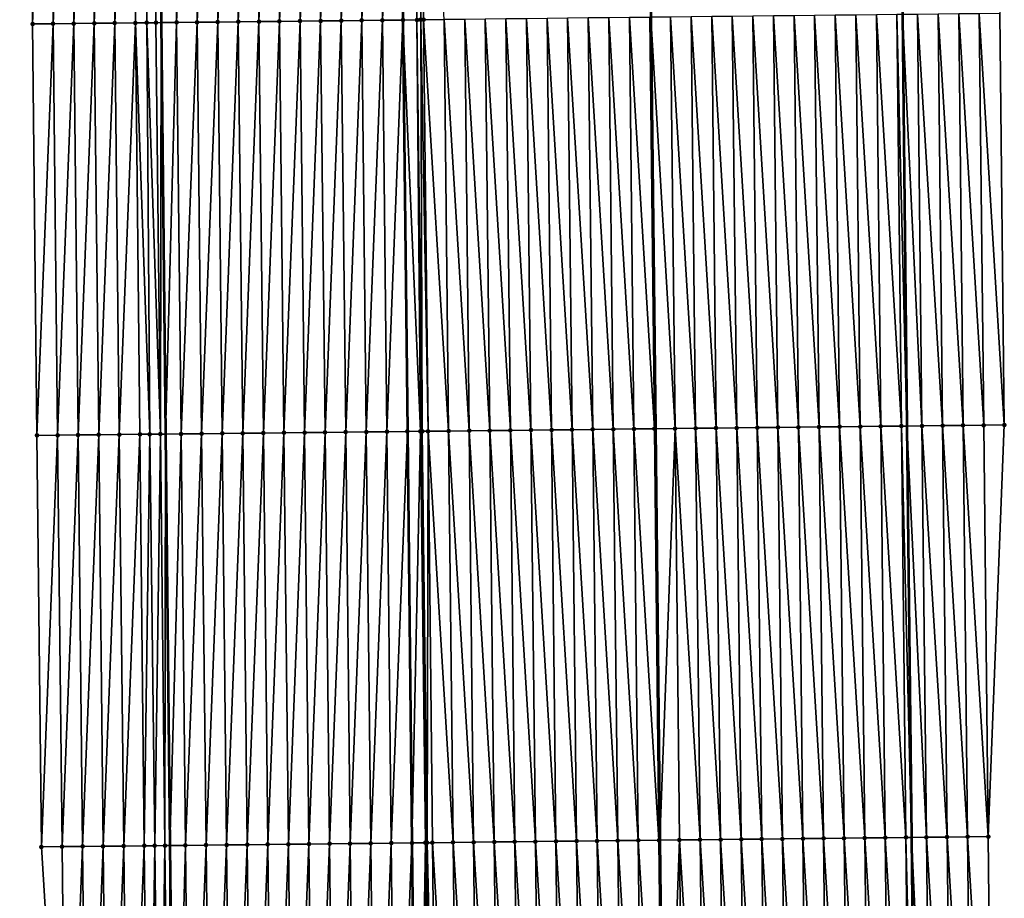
# Model space of a CAD drawing. Header units: feet. Extents: x 2010743 to 2022806, y 818705 to 837694.
# Tile 334 of 531: x 2011463 to 2011511, y 829851 to 829894. Entities that reach past the tile are written whole.
import ezdxf

# ---------------------------------------------------------------- set-up
doc = ezdxf.new("R2010")
doc.units = ezdxf.units.FT
doc.header["$MEASUREMENT"] = 0
for name, color, linetype, lineweight in [('EP_Travel Lane', 172, 'Continuous', 53), ('Road Shots', 141, 'Continuous', 100), ('STRIPING', 60, 'Continuous', 53)]:
    doc.layers.add(name, color=color, linetype=linetype, lineweight=lineweight)
doc.layers.add('I-77-MM17-21_NB-Surface-Border', color=7, linetype='Continuous')
doc.layers.add('I-77-MM17-21_NB-Surface-TIN', color=7, linetype='Continuous')

msp = doc.modelspace()

# ---------------------------------------------------------------- linework, layer by layer
at = {"layer": 'EP_Travel Lane'}
for points in [[(2011468.732, 830013.534, 322.989), (2011468.948, 829993.536, 322.86), (2011469.164, 829973.538, 322.72), (2011469.38, 829953.539, 322.57), (2011469.596, 829933.541, 322.454), (2011469.812, 829913.542, 322.36), (2011470.028, 829893.544, 322.235), (2011470.244, 829873.545, 322.12), (2011470.461, 829853.546, 321.99), (2011470.678, 829833.548, 321.857), (2011470.895, 829813.549, 321.738), (2011471.113, 829793.551, 321.634), (2011471.33, 829773.552, 321.536), (2011471.547, 829753.554, 321.4), (2011471.764, 829733.555, 321.263)], [(2011504.97, 829993.927, 322.561), (2011505.186, 829973.928, 322.471), (2011505.402, 829953.93, 322.346), (2011505.618, 829933.931, 322.213), (2011505.834, 829913.933, 322.112), (2011506.05, 829893.934, 321.997), (2011506.266, 829873.936, 321.877), (2011506.483, 829853.939, 321.759), (2011506.7, 829833.94, 321.629), (2011506.917, 829813.942, 321.5), (2011507.135, 829793.943, 321.359), (2011507.352, 829773.945, 321.276), (2011507.569, 829753.946, 321.159), (2011507.786, 829733.948, 321.054)]]:
    msp.add_polyline3d(points, dxfattribs=at)
at = {"layer": 'I-77-MM17-21_NB-Surface-Border', "color": 3, "linetype": 'Continuous', "lineweight": -3}
for points in [[(2011466.566, 829733.5, 321.136), (2011467.337, 829753.509, 321.294), (2011466.161, 829773.497, 321.405), (2011465.702, 829793.493, 321.494), (2011465.022, 829813.486, 321.572), (2011465.434, 829833.491, 321.717), (2011464.217, 829853.479, 321.82), (2011464, 829873.479, 321.951), (2011463.784, 829893.477, 322.058), (2011463.568, 829913.476, 322.19), (2011464.352, 829933.485, 322.313), (2011463.602, 829953.478, 322.416), (2011463.785, 829973.48, 322.58), (2011463.469, 829993.478, 322.703), (2011463.161, 830013.475, 322.825)], [(2011506.701, 829993.946, 322.514), (2011507.917, 829973.958, 322.385), (2011508.133, 829953.96, 322.237), (2011509.349, 829933.973, 322.031), (2011510.565, 829913.985, 321.917), (2011510.781, 829893.986, 321.809), (2011510.997, 829873.988, 321.687), (2011510.214, 829853.98, 321.596), (2011510.431, 829833.982, 321.456), (2011510.648, 829813.983, 321.34), (2011509.865, 829793.974, 321.252), (2011510.083, 829773.975, 321.154), (2011508.3, 829753.954, 321.129), (2011508.517, 829733.956, 321.022)]]:
    msp.add_polyline3d(points, dxfattribs=at)
at = {"layer": 'I-77-MM17-21_NB-Surface-TIN', "color": 128, "linetype": 'Continuous', "lineweight": -3}
for points in [[(2011463.784, 829893.477, 322.058), (2011464.568, 829913.486, 322.221), (2011463.568, 829913.476, 322.19)], [(2011463.784, 829893.477, 322.058), (2011464.784, 829893.488, 322.09), (2011464.568, 829913.486, 322.221)], [(2011464.784, 829893.488, 322.09), (2011465.568, 829913.497, 322.254), (2011464.568, 829913.486, 322.221)], [(2011464.784, 829893.488, 322.09), (2011465.784, 829893.498, 322.121), (2011465.568, 829913.497, 322.254)], [(2011465.784, 829893.498, 322.121), (2011466.567, 829913.507, 322.285), (2011465.568, 829913.497, 322.254)], [(2011465.784, 829893.498, 322.121), (2011466.784, 829893.509, 322.154), (2011466.567, 829913.507, 322.285)], [(2011466.784, 829893.509, 322.154), (2011467.567, 829913.518, 322.302), (2011466.567, 829913.507, 322.285)], [(2011466.784, 829893.509, 322.154), (2011467.783, 829893.52, 322.174), (2011467.567, 829913.518, 322.302)], [(2011467.783, 829893.52, 322.174), (2011468.567, 829913.529, 322.333), (2011467.567, 829913.518, 322.302)], [(2011467.783, 829893.52, 322.174), (2011468.783, 829893.53, 322.199), (2011468.567, 829913.529, 322.333)], [(2011468.783, 829893.53, 322.199), (2011469.065, 829913.534, 322.361), (2011468.567, 829913.529, 322.333)], [(2011468.783, 829893.53, 322.199), (2011469.332, 829893.536, 322.241), (2011469.065, 829913.534, 322.361)], [(2011469.332, 829893.536, 322.241), (2011469.567, 829913.539, 322.359), (2011469.065, 829913.534, 322.361)], [(2011469.332, 829893.536, 322.241), (2011469.783, 829893.541, 322.235), (2011469.567, 829913.539, 322.359)], [(2011469.783, 829893.541, 322.235), (2011469.812, 829913.542, 322.36), (2011469.567, 829913.539, 322.359)], [(2011469.783, 829893.541, 322.235), (2011470.028, 829893.544, 322.235), (2011469.812, 829913.542, 322.36)], [(2011470.567, 829913.55, 322.362), (2011469.812, 829913.542, 322.36), (2011470.028, 829893.544, 322.235)], [(2011470.783, 829893.552, 322.234), (2011470.567, 829913.55, 322.362), (2011470.028, 829893.544, 322.235)], [(2011470.783, 829893.552, 322.234), (2011471.567, 829913.561, 322.374), (2011470.567, 829913.55, 322.362)], [(2011470.783, 829893.552, 322.234), (2011471.783, 829893.563, 322.247), (2011471.567, 829913.561, 322.374)], [(2011471.783, 829893.563, 322.247), (2011472.567, 829913.572, 322.386), (2011471.567, 829913.561, 322.374)], [(2011471.783, 829893.563, 322.247), (2011472.783, 829893.573, 322.261), (2011472.567, 829913.572, 322.386)], [(2011472.783, 829893.573, 322.261), (2011473.567, 829913.582, 322.398), (2011472.567, 829913.572, 322.386)], [(2011472.783, 829893.573, 322.261), (2011473.783, 829893.584, 322.272), (2011473.567, 829913.582, 322.398)], [(2011473.783, 829893.584, 322.272), (2011474.567, 829913.593, 322.411), (2011473.567, 829913.582, 322.398)], [(2011473.783, 829893.584, 322.272), (2011474.783, 829893.595, 322.285), (2011474.567, 829913.593, 322.411)], [(2011474.783, 829893.595, 322.285), (2011475.567, 829913.604, 322.421), (2011474.567, 829913.593, 322.411)], [(2011474.783, 829893.595, 322.285), (2011475.783, 829893.605, 322.295), (2011475.567, 829913.604, 322.421)], [(2011475.783, 829893.605, 322.295), (2011476.567, 829913.615, 322.43), (2011475.567, 829913.604, 322.421)], [(2011475.783, 829893.605, 322.295), (2011476.783, 829893.616, 322.304), (2011476.567, 829913.615, 322.43)], [(2011476.783, 829893.616, 322.304), (2011477.567, 829913.625, 322.439), (2011476.567, 829913.615, 322.43)], [(2011476.783, 829893.616, 322.304), (2011477.783, 829893.627, 322.314), (2011477.567, 829913.625, 322.439)], [(2011477.783, 829893.627, 322.314), (2011478.567, 829913.636, 322.452), (2011477.567, 829913.625, 322.439)], [(2011477.783, 829893.627, 322.314), (2011478.783, 829893.638, 322.327), (2011478.567, 829913.636, 322.452)], [(2011478.783, 829893.638, 322.327), (2011479.567, 829913.647, 322.468), (2011478.567, 829913.636, 322.452)], [(2011478.783, 829893.638, 322.327), (2011479.783, 829893.648, 322.342), (2011479.567, 829913.647, 322.468)], [(2011479.783, 829893.648, 322.342), (2011480.567, 829913.657, 322.486), (2011479.567, 829913.647, 322.468)], [(2011479.783, 829893.648, 322.342), (2011480.783, 829893.659, 322.359), (2011480.567, 829913.657, 322.486)], [(2011480.783, 829893.659, 322.359), (2011481.567, 829913.668, 322.501), (2011480.567, 829913.657, 322.486)], [(2011480.783, 829893.659, 322.359), (2011481.783, 829893.67, 322.371), (2011481.567, 829913.668, 322.501)], [(2011482.16, 829913.675, 322.505), (2011481.567, 829913.668, 322.501), (2011481.783, 829893.67, 322.371)], [(2011482.463, 829893.677, 322.375), (2011482.16, 829913.675, 322.505), (2011481.783, 829893.67, 322.371)], [(2011482.463, 829893.677, 322.375), (2011482.377, 829913.677, 322.504), (2011482.16, 829913.675, 322.505)], [(2011482.643, 829893.679, 322.374), (2011482.567, 829913.679, 322.502), (2011482.377, 829913.677, 322.504)], [(2011482.463, 829893.677, 322.375), (2011482.643, 829893.679, 322.374), (2011482.377, 829913.677, 322.504)], [(2011482.643, 829893.679, 322.374), (2011482.783, 829893.681, 322.373), (2011482.567, 829913.679, 322.502)], [(2011482.783, 829893.681, 322.373), (2011483.783, 829893.691, 322.354), (2011482.567, 829913.679, 322.502)], [(2011484.999, 829873.704, 322.227), (2011484.782, 829893.702, 322.333), (2011483.783, 829893.691, 322.354)], [(2011485.998, 829873.715, 322.203), (2011485.782, 829893.713, 322.313), (2011484.782, 829893.702, 322.333)], [(2011484.999, 829873.704, 322.227), (2011485.998, 829873.715, 322.203), (2011484.782, 829893.702, 322.333)], [(2011486.998, 829873.726, 322.185), (2011486.782, 829893.724, 322.299), (2011485.782, 829893.713, 322.313)], [(2011485.998, 829873.715, 322.203), (2011486.998, 829873.726, 322.185), (2011485.782, 829893.713, 322.313)], [(2011487.998, 829873.737, 322.168), (2011487.782, 829893.735, 322.285), (2011486.782, 829893.724, 322.299)], [(2011486.998, 829873.726, 322.185), (2011487.998, 829873.737, 322.168), (2011486.782, 829893.724, 322.299)], [(2011488.998, 829873.748, 322.149), (2011488.782, 829893.746, 322.267), (2011487.782, 829893.735, 322.285)], [(2011487.998, 829873.737, 322.168), (2011488.998, 829873.748, 322.149), (2011487.782, 829893.735, 322.285)], [(2011489.998, 829873.758, 322.134), (2011489.782, 829893.757, 322.251), (2011488.782, 829893.746, 322.267)], [(2011488.998, 829873.748, 322.149), (2011489.998, 829873.758, 322.134), (2011488.782, 829893.746, 322.267)], [(2011490.998, 829873.769, 322.119), (2011490.782, 829893.768, 322.237), (2011489.782, 829893.757, 322.251)], [(2011489.998, 829873.758, 322.134), (2011490.998, 829873.769, 322.119), (2011489.782, 829893.757, 322.251)], [(2011491.998, 829873.78, 322.106), (2011491.782, 829893.779, 322.226), (2011490.782, 829893.768, 322.237)], [(2011490.998, 829873.769, 322.119), (2011491.998, 829873.78, 322.106), (2011490.782, 829893.768, 322.237)], [(2011492.998, 829873.791, 322.097), (2011492.782, 829893.789, 322.226), (2011491.782, 829893.779, 322.226)], [(2011491.998, 829873.78, 322.106), (2011492.998, 829873.791, 322.097), (2011491.782, 829893.779, 322.226)], [(2011493.998, 829873.802, 322.08), (2011493.782, 829893.8, 322.206), (2011492.782, 829893.789, 322.226)], [(2011492.998, 829873.791, 322.097), (2011493.998, 829873.802, 322.08), (2011492.782, 829893.789, 322.226)], [(2011493.782, 829893.8, 322.206), (2011494.047, 829873.802, 322.081), (2011493.831, 829893.801, 322.205)], [(2011493.998, 829873.802, 322.08), (2011494.047, 829873.802, 322.081), (2011493.782, 829893.8, 322.206)], [(2011494.998, 829873.813, 322.091), (2011494.782, 829893.811, 322.195), (2011493.831, 829893.801, 322.205)], [(2011494.998, 829873.813, 322.091), (2011493.831, 829893.801, 322.205), (2011494.047, 829873.802, 322.081)], [(2011495.998, 829873.824, 322.058), (2011495.782, 829893.822, 322.171), (2011494.782, 829893.811, 322.195)], [(2011494.998, 829873.813, 322.091), (2011495.998, 829873.824, 322.058), (2011494.782, 829893.811, 322.195)], [(2011496.998, 829873.835, 322.037), (2011496.782, 829893.833, 322.153), (2011495.782, 829893.822, 322.171)], [(2011495.998, 829873.824, 322.058), (2011496.998, 829873.835, 322.037), (2011495.782, 829893.822, 322.171)], [(2011497.998, 829873.846, 322.02), (2011497.782, 829893.844, 322.137), (2011496.782, 829893.833, 322.153)], [(2011496.998, 829873.835, 322.037), (2011497.998, 829873.846, 322.02), (2011496.782, 829893.833, 322.153)], [(2011498.998, 829873.856, 322.008), (2011498.782, 829893.855, 322.122), (2011497.782, 829893.844, 322.137)], [(2011497.998, 829873.846, 322.02), (2011498.998, 829873.856, 322.008), (2011497.782, 829893.844, 322.137)], [(2011499.998, 829873.867, 321.995), (2011499.782, 829893.866, 322.109), (2011498.782, 829893.855, 322.122)], [(2011498.998, 829873.856, 322.008), (2011499.998, 829873.867, 321.995), (2011498.782, 829893.855, 322.122)], [(2011500.998, 829873.878, 321.983), (2011500.782, 829893.877, 322.098), (2011499.782, 829893.866, 322.109)], [(2011499.998, 829873.867, 321.995), (2011500.998, 829873.878, 321.983), (2011499.782, 829893.866, 322.109)], [(2011501.997, 829873.889, 321.971), (2011501.781, 829893.888, 322.084), (2011500.782, 829893.877, 322.098)], [(2011500.998, 829873.878, 321.983), (2011501.997, 829873.889, 321.971), (2011500.782, 829893.877, 322.098)], [(2011502.997, 829873.9, 321.957), (2011502.781, 829893.898, 322.07), (2011501.781, 829893.888, 322.084)], [(2011501.997, 829873.889, 321.971), (2011502.997, 829873.9, 321.957), (2011501.781, 829893.888, 322.084)], [(2011503.997, 829873.911, 321.941), (2011503.781, 829893.909, 322.054), (2011502.781, 829893.898, 322.07)], [(2011502.997, 829873.9, 321.957), (2011503.997, 829873.911, 321.941), (2011502.781, 829893.898, 322.07)], [(2011504.997, 829873.922, 321.923), (2011504.781, 829893.92, 322.039), (2011503.781, 829893.909, 322.054)], [(2011503.997, 829873.911, 321.941), (2011504.997, 829873.922, 321.923), (2011503.781, 829893.909, 322.054)], [(2011505.997, 829873.933, 321.89), (2011505.781, 829893.931, 322.008), (2011504.781, 829893.92, 322.039)], [(2011504.997, 829873.922, 321.923), (2011505.997, 829873.933, 321.89), (2011504.781, 829893.92, 322.039)], [(2011505.781, 829893.931, 322.008), (2011506.266, 829873.936, 321.877), (2011506.05, 829893.934, 321.997)], [(2011505.997, 829873.933, 321.89), (2011506.266, 829873.936, 321.877), (2011505.781, 829893.931, 322.008)], [(2011506.997, 829873.944, 321.842), (2011506.781, 829893.942, 321.968), (2011506.05, 829893.934, 321.997)], [(2011506.997, 829873.944, 321.842), (2011506.05, 829893.934, 321.997), (2011506.266, 829873.936, 321.877)], [(2011507.997, 829873.955, 321.786), (2011507.781, 829893.953, 321.916), (2011506.781, 829893.942, 321.968)], [(2011506.997, 829873.944, 321.842), (2011507.997, 829873.955, 321.786), (2011506.781, 829893.942, 321.968)], [(2011508.997, 829873.966, 321.748), (2011508.781, 829893.964, 321.875), (2011507.781, 829893.953, 321.916)], [(2011507.997, 829873.955, 321.786), (2011508.997, 829873.966, 321.748), (2011507.781, 829893.953, 321.916)], [(2011509.997, 829873.977, 321.717), (2011509.781, 829893.975, 321.838), (2011508.781, 829893.964, 321.875)], [(2011508.997, 829873.966, 321.748), (2011509.997, 829873.977, 321.717), (2011508.781, 829893.964, 321.875)], [(2011510.997, 829873.988, 321.687), (2011510.781, 829893.986, 321.809), (2011509.781, 829893.975, 321.838)], [(2011509.997, 829873.977, 321.717), (2011510.997, 829873.988, 321.687), (2011509.781, 829893.975, 321.838)], [(2011464, 829873.479, 321.951), (2011464.784, 829893.488, 322.09), (2011463.784, 829893.477, 322.058)], [(2011464, 829873.479, 321.951), (2011465, 829873.489, 321.982), (2011464.784, 829893.488, 322.09)], [(2011465, 829873.489, 321.982), (2011465.784, 829893.498, 322.121), (2011464.784, 829893.488, 322.09)], [(2011465, 829873.489, 321.982), (2011466, 829873.5, 322.012), (2011465.784, 829893.498, 322.121)], [(2011466, 829873.5, 322.012), (2011466.784, 829893.509, 322.154), (2011465.784, 829893.498, 322.121)], [(2011466, 829873.5, 322.012), (2011467, 829873.511, 322.045), (2011466.784, 829893.509, 322.154)], [(2011467, 829873.511, 322.045), (2011467.783, 829893.52, 322.174), (2011466.784, 829893.509, 322.154)], [(2011467, 829873.511, 322.045), (2011467.999, 829873.521, 322.058), (2011467.783, 829893.52, 322.174)], [(2011467.999, 829873.521, 322.058), (2011468.783, 829893.53, 322.199), (2011467.783, 829893.52, 322.174)], [(2011467.999, 829873.521, 322.058), (2011468.999, 829873.532, 322.085), (2011468.783, 829893.53, 322.199)], [(2011469.479, 829873.537, 322.116), (2011469.332, 829893.536, 322.241), (2011468.783, 829893.53, 322.199)], [(2011468.999, 829873.532, 322.085), (2011469.479, 829873.537, 322.116), (2011468.783, 829893.53, 322.199)], [(2011469.999, 829873.543, 322.118), (2011469.783, 829893.541, 322.235), (2011469.332, 829893.536, 322.241)], [(2011469.479, 829873.537, 322.116), (2011469.999, 829873.543, 322.118), (2011469.332, 829893.536, 322.241)], [(2011469.999, 829873.543, 322.118), (2011470.028, 829893.544, 322.235), (2011469.783, 829893.541, 322.235)], [(2011469.999, 829873.543, 322.118), (2011470.244, 829873.545, 322.12), (2011470.028, 829893.544, 322.235)], [(2011470.783, 829893.552, 322.234), (2011470.028, 829893.544, 322.235), (2011470.244, 829873.545, 322.12)], [(2011470.999, 829873.553, 322.128), (2011470.783, 829893.552, 322.234), (2011470.244, 829873.545, 322.12)], [(2011470.999, 829873.553, 322.128), (2011471.783, 829893.563, 322.247), (2011470.783, 829893.552, 322.234)], [(2011470.999, 829873.553, 322.128), (2011471.999, 829873.564, 322.14), (2011471.783, 829893.563, 322.247)], [(2011471.999, 829873.564, 322.14), (2011472.783, 829893.573, 322.261), (2011471.783, 829893.563, 322.247)], [(2011471.999, 829873.564, 322.14), (2011472.999, 829873.575, 322.153), (2011472.783, 829893.573, 322.261)], [(2011472.999, 829873.575, 322.153), (2011473.783, 829893.584, 322.272), (2011472.783, 829893.573, 322.261)], [(2011472.999, 829873.575, 322.153), (2011473.999, 829873.585, 322.166), (2011473.783, 829893.584, 322.272)], [(2011473.999, 829873.585, 322.166), (2011474.783, 829893.595, 322.285), (2011473.783, 829893.584, 322.272)], [(2011473.999, 829873.585, 322.166), (2011474.999, 829873.596, 322.176), (2011474.783, 829893.595, 322.285)], [(2011474.999, 829873.596, 322.176), (2011475.783, 829893.605, 322.295), (2011474.783, 829893.595, 322.285)], [(2011474.999, 829873.596, 322.176), (2011475.999, 829873.607, 322.186), (2011475.783, 829893.605, 322.295)], [(2011475.999, 829873.607, 322.186), (2011476.783, 829893.616, 322.304), (2011475.783, 829893.605, 322.295)], [(2011475.999, 829873.607, 322.186), (2011476.999, 829873.618, 322.197), (2011476.783, 829893.616, 322.304)], [(2011476.999, 829873.618, 322.197), (2011477.783, 829893.627, 322.314), (2011476.783, 829893.616, 322.304)], [(2011476.999, 829873.618, 322.197), (2011477.999, 829873.628, 322.207), (2011477.783, 829893.627, 322.314)], [(2011477.999, 829873.628, 322.207), (2011478.783, 829893.638, 322.327), (2011477.783, 829893.627, 322.314)], [(2011477.999, 829873.628, 322.207), (2011478.999, 829873.639, 322.219), (2011478.783, 829893.638, 322.327)], [(2011478.999, 829873.639, 322.219), (2011479.783, 829893.648, 322.342), (2011478.783, 829893.638, 322.327)], [(2011478.999, 829873.639, 322.219), (2011479.999, 829873.65, 322.234), (2011479.783, 829893.648, 322.342)], [(2011479.999, 829873.65, 322.234), (2011480.783, 829893.659, 322.359), (2011479.783, 829893.648, 322.342)], [(2011479.999, 829873.65, 322.234), (2011480.999, 829873.661, 322.252), (2011480.783, 829893.659, 322.359)], [(2011480.999, 829873.661, 322.252), (2011481.783, 829893.67, 322.371), (2011480.783, 829893.659, 322.359)], [(2011480.999, 829873.661, 322.252), (2011481.999, 829873.671, 322.267), (2011481.783, 829893.67, 322.371)], [(2011482.626, 829873.678, 322.269), (2011482.463, 829893.677, 322.375), (2011481.783, 829893.67, 322.371)], [(2011482.626, 829873.678, 322.269), (2011481.783, 829893.67, 322.371), (2011481.999, 829873.671, 322.267)], [(2011482.716, 829873.679, 322.268), (2011482.643, 829893.679, 322.374), (2011482.463, 829893.677, 322.375)], [(2011482.626, 829873.678, 322.269), (2011482.716, 829873.679, 322.268), (2011482.463, 829893.677, 322.375)], [(2011482.999, 829873.682, 322.265), (2011482.783, 829893.681, 322.373), (2011482.643, 829893.679, 322.374)], [(2011482.716, 829873.679, 322.268), (2011482.999, 829873.682, 322.265), (2011482.643, 829893.679, 322.374)], [(2011483.999, 829873.693, 322.247), (2011483.783, 829893.691, 322.354), (2011482.783, 829893.681, 322.373)], [(2011482.999, 829873.682, 322.265), (2011483.999, 829873.693, 322.247), (2011482.783, 829893.681, 322.373)], [(2011483.999, 829873.693, 322.247), (2011484.999, 829873.704, 322.227), (2011483.783, 829893.691, 322.354)], [(2011475.216, 829853.597, 322.039), (2011475.999, 829873.607, 322.186), (2011474.999, 829873.596, 322.176)], [(2011475.216, 829853.597, 322.039), (2011476.216, 829853.608, 322.05), (2011475.999, 829873.607, 322.186)], [(2011476.216, 829853.608, 322.05), (2011476.999, 829873.618, 322.197), (2011475.999, 829873.607, 322.186)], [(2011476.216, 829853.608, 322.05), (2011477.216, 829853.619, 322.058), (2011476.999, 829873.618, 322.197)], [(2011477.216, 829853.619, 322.058), (2011477.999, 829873.628, 322.207), (2011476.999, 829873.618, 322.197)], [(2011477.216, 829853.619, 322.058), (2011478.216, 829853.63, 322.066), (2011477.999, 829873.628, 322.207)], [(2011478.216, 829853.63, 322.066), (2011478.999, 829873.639, 322.219), (2011477.999, 829873.628, 322.207)], [(2011478.216, 829853.63, 322.066), (2011479.216, 829853.64, 322.077), (2011478.999, 829873.639, 322.219)], [(2011479.216, 829853.64, 322.077), (2011479.999, 829873.65, 322.234), (2011478.999, 829873.639, 322.219)], [(2011479.216, 829853.64, 322.077), (2011480.216, 829853.651, 322.09), (2011479.999, 829873.65, 322.234)], [(2011480.216, 829853.651, 322.09), (2011480.999, 829873.661, 322.252), (2011479.999, 829873.65, 322.234)], [(2011480.216, 829853.651, 322.09), (2011481.216, 829853.662, 322.106), (2011480.999, 829873.661, 322.252)], [(2011481.216, 829853.662, 322.106), (2011481.999, 829873.671, 322.267), (2011480.999, 829873.661, 322.252)], [(2011481.216, 829853.662, 322.106), (2011482.216, 829853.673, 322.12), (2011481.999, 829873.671, 322.267)], [(2011482.626, 829873.678, 322.269), (2011481.999, 829873.671, 322.267), (2011482.216, 829853.673, 322.12)], [(2011482.87, 829853.68, 322.122), (2011482.626, 829873.678, 322.269), (2011482.216, 829853.673, 322.12)], [(2011482.87, 829853.68, 322.122), (2011482.716, 829873.679, 322.268), (2011482.626, 829873.678, 322.269)], [(2011482.955, 829853.681, 322.121), (2011482.999, 829873.682, 322.265), (2011482.716, 829873.679, 322.268)], [(2011482.87, 829853.68, 322.122), (2011482.955, 829853.681, 322.121), (2011482.716, 829873.679, 322.268)], [(2011482.955, 829853.681, 322.121), (2011483.216, 829853.684, 322.119), (2011482.999, 829873.682, 322.265)], [(2011484.215, 829853.695, 322.101), (2011483.999, 829873.693, 322.247), (2011482.999, 829873.682, 322.265)], [(2011483.216, 829853.684, 322.119), (2011484.215, 829853.695, 322.101), (2011482.999, 829873.682, 322.265)], [(2011485.215, 829853.706, 322.082), (2011484.999, 829873.704, 322.227), (2011483.999, 829873.693, 322.247)], [(2011484.215, 829853.695, 322.101), (2011485.215, 829853.706, 322.082), (2011483.999, 829873.693, 322.247)], [(2011486.215, 829853.717, 322.062), (2011485.998, 829873.715, 322.203), (2011484.999, 829873.704, 322.227)], [(2011485.215, 829853.706, 322.082), (2011486.215, 829853.717, 322.062), (2011484.999, 829873.704, 322.227)], [(2011487.215, 829853.728, 322.045), (2011486.998, 829873.726, 322.185), (2011485.998, 829873.715, 322.203)], [(2011486.215, 829853.717, 322.062), (2011487.215, 829853.728, 322.045), (2011485.998, 829873.715, 322.203)], [(2011488.215, 829853.739, 322.029), (2011487.998, 829873.737, 322.168), (2011486.998, 829873.726, 322.185)], [(2011487.215, 829853.728, 322.045), (2011488.215, 829853.739, 322.029), (2011486.998, 829873.726, 322.185)], [(2011489.215, 829853.75, 322.01), (2011488.998, 829873.748, 322.149), (2011487.998, 829873.737, 322.168)], [(2011488.215, 829853.739, 322.029), (2011489.215, 829853.75, 322.01), (2011487.998, 829873.737, 322.168)], [(2011490.215, 829853.76, 321.995), (2011489.998, 829873.758, 322.134), (2011488.998, 829873.748, 322.149)], [(2011489.215, 829853.75, 322.01), (2011490.215, 829853.76, 321.995), (2011488.998, 829873.748, 322.149)], [(2011491.215, 829853.771, 321.98), (2011490.998, 829873.769, 322.119), (2011489.998, 829873.758, 322.134)], [(2011490.215, 829853.76, 321.995), (2011491.215, 829853.771, 321.98), (2011489.998, 829873.758, 322.134)], [(2011492.215, 829853.782, 321.969), (2011491.998, 829873.78, 322.106), (2011490.998, 829873.769, 322.119)], [(2011491.215, 829853.771, 321.98), (2011492.215, 829853.782, 321.969), (2011490.998, 829873.769, 322.119)], [(2011493.215, 829853.793, 321.96), (2011492.998, 829873.791, 322.097), (2011491.998, 829873.78, 322.106)], [(2011492.215, 829853.782, 321.969), (2011493.215, 829853.793, 321.96), (2011491.998, 829873.78, 322.106)], [(2011494.215, 829853.804, 321.946), (2011493.998, 829873.802, 322.08), (2011492.998, 829873.791, 322.097)], [(2011493.215, 829853.793, 321.96), (2011494.215, 829853.804, 321.946), (2011492.998, 829873.791, 322.097)], [(2011494.215, 829853.804, 321.946), (2011494.047, 829873.802, 322.081), (2011493.998, 829873.802, 322.08)], [(2011494.998, 829873.813, 322.091), (2011494.047, 829873.802, 322.081), (2011494.264, 829853.805, 321.946)], [(2011494.215, 829853.804, 321.946), (2011494.264, 829853.805, 321.946), (2011494.047, 829873.802, 322.081)], [(2011495.215, 829853.815, 321.953), (2011494.998, 829873.813, 322.091), (2011494.264, 829853.805, 321.946)], [(2011496.215, 829853.826, 321.929), (2011495.998, 829873.824, 322.058), (2011494.998, 829873.813, 322.091)], [(2011495.215, 829853.815, 321.953), (2011496.215, 829853.826, 321.929), (2011494.998, 829873.813, 322.091)], [(2011497.215, 829853.837, 321.913), (2011496.998, 829873.835, 322.037), (2011495.998, 829873.824, 322.058)], [(2011496.215, 829853.826, 321.929), (2011497.215, 829853.837, 321.913), (2011495.998, 829873.824, 322.058)], [(2011498.215, 829853.848, 321.9), (2011497.998, 829873.846, 322.02), (2011496.998, 829873.835, 322.037)], [(2011497.215, 829853.837, 321.913), (2011498.215, 829853.848, 321.9), (2011496.998, 829873.835, 322.037)], [(2011499.215, 829853.859, 321.89), (2011498.998, 829873.856, 322.008), (2011497.998, 829873.846, 322.02)], [(2011498.215, 829853.848, 321.9), (2011499.215, 829853.859, 321.89), (2011497.998, 829873.846, 322.02)], [(2011500.214, 829853.87, 321.878), (2011499.998, 829873.867, 321.995), (2011498.998, 829873.856, 322.008)], [(2011499.215, 829853.859, 321.89), (2011500.214, 829853.87, 321.878), (2011498.998, 829873.856, 322.008)], [(2011501.214, 829853.881, 321.866), (2011500.998, 829873.878, 321.983), (2011499.998, 829873.867, 321.995)], [(2011500.214, 829853.87, 321.878), (2011501.214, 829853.881, 321.866), (2011499.998, 829873.867, 321.995)], [(2011502.214, 829853.892, 321.854), (2011501.997, 829873.889, 321.971), (2011500.998, 829873.878, 321.983)], [(2011501.214, 829853.881, 321.866), (2011502.214, 829853.892, 321.854), (2011500.998, 829873.878, 321.983)], [(2011503.214, 829853.903, 321.839), (2011502.997, 829873.9, 321.957), (2011501.997, 829873.889, 321.971)], [(2011502.214, 829853.892, 321.854), (2011503.214, 829853.903, 321.839), (2011501.997, 829873.889, 321.971)], [(2011504.214, 829853.914, 321.826), (2011503.997, 829873.911, 321.941), (2011502.997, 829873.9, 321.957)], [(2011503.214, 829853.903, 321.839), (2011504.214, 829853.914, 321.826), (2011502.997, 829873.9, 321.957)], [(2011505.214, 829853.925, 321.807), (2011504.997, 829873.922, 321.923), (2011503.997, 829873.911, 321.941)], [(2011504.214, 829853.914, 321.826), (2011505.214, 829853.925, 321.807), (2011503.997, 829873.911, 321.941)], [(2011506.214, 829853.936, 321.77), (2011505.997, 829873.933, 321.89), (2011504.997, 829873.922, 321.923)], [(2011505.214, 829853.925, 321.807), (2011506.214, 829853.936, 321.77), (2011504.997, 829873.922, 321.923)], [(2011505.997, 829873.933, 321.89), (2011506.483, 829853.939, 321.759), (2011506.266, 829873.936, 321.877)], [(2011506.214, 829853.936, 321.77), (2011506.483, 829853.939, 321.759), (2011505.997, 829873.933, 321.89)], [(2011507.214, 829853.947, 321.728), (2011506.997, 829873.944, 321.842), (2011506.266, 829873.936, 321.877)], [(2011507.214, 829853.947, 321.728), (2011506.266, 829873.936, 321.877), (2011506.483, 829853.939, 321.759)], [(2011508.214, 829853.958, 321.674), (2011507.997, 829873.955, 321.786), (2011506.997, 829873.944, 321.842)], [(2011507.214, 829853.947, 321.728), (2011508.214, 829853.958, 321.674), (2011506.997, 829873.944, 321.842)], [(2011509.214, 829853.969, 321.626), (2011508.997, 829873.966, 321.748), (2011507.997, 829873.955, 321.786)], [(2011508.214, 829853.958, 321.674), (2011509.214, 829853.969, 321.626), (2011507.997, 829873.955, 321.786)], [(2011510.214, 829853.98, 321.596), (2011509.997, 829873.977, 321.717), (2011508.997, 829873.966, 321.748)], [(2011509.214, 829853.969, 321.626), (2011510.214, 829853.98, 321.596), (2011508.997, 829873.966, 321.748)], [(2011510.214, 829853.98, 321.596), (2011510.997, 829873.988, 321.687), (2011509.997, 829873.977, 321.717)], [(2011464.217, 829853.479, 321.82), (2011465, 829873.489, 321.982), (2011464, 829873.479, 321.951)], [(2011464.217, 829853.479, 321.82), (2011465.217, 829853.49, 321.85), (2011465, 829873.489, 321.982)], [(2011465.217, 829853.49, 321.85), (2011466, 829873.5, 322.012), (2011465, 829873.489, 321.982)], [(2011465.217, 829853.49, 321.85), (2011466.216, 829853.501, 321.877), (2011466, 829873.5, 322.012)], [(2011466.216, 829853.501, 321.877), (2011467, 829873.511, 322.045), (2011466, 829873.5, 322.012)], [(2011466.216, 829853.501, 321.877), (2011467.216, 829853.511, 321.91), (2011467, 829873.511, 322.045)], [(2011467.216, 829853.511, 321.91), (2011467.999, 829873.521, 322.058), (2011467, 829873.511, 322.045)], [(2011467.216, 829853.511, 321.91), (2011468.216, 829853.522, 321.937), (2011467.999, 829873.521, 322.058)], [(2011468.216, 829853.522, 321.937), (2011468.999, 829873.532, 322.085), (2011467.999, 829873.521, 322.058)], [(2011468.216, 829853.522, 321.937), (2011469.216, 829853.533, 321.965), (2011468.999, 829873.532, 322.085)], [(2011469.216, 829853.533, 321.965), (2011469.479, 829873.537, 322.116), (2011468.999, 829873.532, 322.085)], [(2011469.216, 829853.533, 321.965), (2011469.724, 829853.538, 321.988), (2011469.479, 829873.537, 322.116)], [(2011469.724, 829853.538, 321.988), (2011469.999, 829873.543, 322.118), (2011469.479, 829873.537, 322.116)], [(2011469.724, 829853.538, 321.988), (2011470.216, 829853.543, 321.988), (2011469.999, 829873.543, 322.118)], [(2011470.216, 829853.543, 321.988), (2011470.244, 829873.545, 322.12), (2011469.999, 829873.543, 322.118)], [(2011470.216, 829853.543, 321.988), (2011470.461, 829853.546, 321.99), (2011470.244, 829873.545, 322.12)], [(2011470.999, 829873.553, 322.128), (2011470.244, 829873.545, 322.12), (2011470.461, 829853.546, 321.99)], [(2011471.216, 829853.554, 321.995), (2011470.999, 829873.553, 322.128), (2011470.461, 829853.546, 321.99)], [(2011471.216, 829853.554, 321.995), (2011471.999, 829873.564, 322.14), (2011470.999, 829873.553, 322.128)], [(2011471.216, 829853.554, 321.995), (2011472.216, 829853.565, 322.006), (2011471.999, 829873.564, 322.14)], [(2011472.216, 829853.565, 322.006), (2011472.999, 829873.575, 322.153), (2011471.999, 829873.564, 322.14)], [(2011472.216, 829853.565, 322.006), (2011473.216, 829853.576, 322.02), (2011472.999, 829873.575, 322.153)], [(2011473.216, 829853.576, 322.02), (2011473.999, 829873.585, 322.166), (2011472.999, 829873.575, 322.153)], [(2011473.216, 829853.576, 322.02), (2011474.216, 829853.586, 322.03), (2011473.999, 829873.585, 322.166)], [(2011474.216, 829853.586, 322.03), (2011474.999, 829873.596, 322.176), (2011473.999, 829873.585, 322.166)], [(2011474.216, 829853.586, 322.03), (2011475.216, 829853.597, 322.039), (2011474.999, 829873.596, 322.176)], [(2011467.434, 829833.513, 321.778), (2011468.216, 829853.522, 321.937), (2011467.216, 829853.511, 321.91)], [(2011467.434, 829833.513, 321.778), (2011468.434, 829833.524, 321.799), (2011468.216, 829853.522, 321.937)], [(2011468.434, 829833.524, 321.799), (2011469.216, 829853.533, 321.965), (2011468.216, 829853.522, 321.937)], [(2011468.434, 829833.524, 321.799), (2011469.434, 829833.534, 321.824), (2011469.216, 829853.533, 321.965)], [(2011469.434, 829833.534, 321.824), (2011469.724, 829853.538, 321.988), (2011469.216, 829853.533, 321.965)], [(2011469.434, 829833.534, 321.824), (2011469.951, 829833.54, 321.852), (2011469.724, 829853.538, 321.988)], [(2011469.951, 829833.54, 321.852), (2011470.216, 829853.543, 321.988), (2011469.724, 829853.538, 321.988)], [(2011469.951, 829833.54, 321.852), (2011470.433, 829833.545, 321.854), (2011470.216, 829853.543, 321.988)], [(2011470.433, 829833.545, 321.854), (2011470.461, 829853.546, 321.99), (2011470.216, 829853.543, 321.988)], [(2011470.433, 829833.545, 321.854), (2011470.678, 829833.548, 321.857), (2011470.461, 829853.546, 321.99)], [(2011471.216, 829853.554, 321.995), (2011470.461, 829853.546, 321.99), (2011470.678, 829833.548, 321.857)], [(2011471.433, 829833.556, 321.864), (2011471.216, 829853.554, 321.995), (2011470.678, 829833.548, 321.857)], [(2011471.433, 829833.556, 321.864), (2011472.216, 829853.565, 322.006), (2011471.216, 829853.554, 321.995)], [(2011471.433, 829833.556, 321.864), (2011472.433, 829833.567, 321.877), (2011472.216, 829853.565, 322.006)], [(2011472.433, 829833.567, 321.877), (2011473.216, 829853.576, 322.02), (2011472.216, 829853.565, 322.006)], [(2011472.433, 829833.567, 321.877), (2011473.433, 829833.577, 321.889), (2011473.216, 829853.576, 322.02)], [(2011473.433, 829833.577, 321.889), (2011474.216, 829853.586, 322.03), (2011473.216, 829853.576, 322.02)], [(2011473.433, 829833.577, 321.889), (2011474.433, 829833.588, 321.904), (2011474.216, 829853.586, 322.03)], [(2011474.433, 829833.588, 321.904), (2011475.216, 829853.597, 322.039), (2011474.216, 829853.586, 322.03)], [(2011474.433, 829833.588, 321.904), (2011475.433, 829833.599, 321.915), (2011475.216, 829853.597, 322.039)], [(2011475.433, 829833.599, 321.915), (2011476.216, 829853.608, 322.05), (2011475.216, 829853.597, 322.039)], [(2011475.433, 829833.599, 321.915), (2011476.433, 829833.61, 321.926), (2011476.216, 829853.608, 322.05)], [(2011476.433, 829833.61, 321.926), (2011477.216, 829853.619, 322.058), (2011476.216, 829853.608, 322.05)], [(2011476.433, 829833.61, 321.926), (2011477.433, 829833.62, 321.935), (2011477.216, 829853.619, 322.058)], [(2011477.433, 829833.62, 321.935), (2011478.216, 829853.63, 322.066), (2011477.216, 829853.619, 322.058)], [(2011477.433, 829833.62, 321.935), (2011478.433, 829833.631, 321.943), (2011478.216, 829853.63, 322.066)], [(2011478.433, 829833.631, 321.943), (2011479.216, 829853.64, 322.077), (2011478.216, 829853.63, 322.066)], [(2011478.433, 829833.631, 321.943), (2011479.433, 829833.642, 321.955), (2011479.216, 829853.64, 322.077)], [(2011479.433, 829833.642, 321.955), (2011480.216, 829853.651, 322.09), (2011479.216, 829853.64, 322.077)], [(2011479.433, 829833.642, 321.955), (2011480.433, 829833.653, 321.967), (2011480.216, 829853.651, 322.09)], [(2011480.433, 829833.653, 321.967), (2011481.216, 829853.662, 322.106), (2011480.216, 829853.651, 322.09)], [(2011480.433, 829833.653, 321.967), (2011481.433, 829833.664, 321.982), (2011481.216, 829853.662, 322.106)], [(2011481.433, 829833.664, 321.982), (2011482.216, 829853.673, 322.12), (2011481.216, 829853.662, 322.106)], [(2011481.433, 829833.664, 321.982), (2011482.433, 829833.674, 321.993), (2011482.216, 829853.673, 322.12)], [(2011482.543, 829833.676, 321.994), (2011482.87, 829853.68, 322.122), (2011482.216, 829853.673, 322.12)], [(2011482.543, 829833.676, 321.994), (2011482.216, 829853.673, 322.12), (2011482.433, 829833.674, 321.993)], [(2011482.543, 829833.676, 321.994), (2011483.105, 829833.682, 321.993), (2011482.87, 829853.68, 322.122)], [(2011483.105, 829833.682, 321.993), (2011482.955, 829853.681, 322.121), (2011482.87, 829853.68, 322.122)], [(2011483.433, 829833.685, 321.989), (2011483.216, 829853.684, 322.119), (2011482.955, 829853.681, 322.121)], [(2011483.105, 829833.682, 321.993), (2011483.433, 829833.685, 321.989), (2011482.955, 829853.681, 322.121)], [(2011484.433, 829833.696, 321.973), (2011484.215, 829853.695, 322.101), (2011483.216, 829853.684, 322.119)], [(2011483.433, 829833.685, 321.989), (2011484.433, 829833.696, 321.973), (2011483.216, 829853.684, 322.119)], [(2011485.433, 829833.707, 321.954), (2011485.215, 829853.706, 322.082), (2011484.215, 829853.695, 322.101)], [(2011484.433, 829833.696, 321.973), (2011485.433, 829833.707, 321.954), (2011484.215, 829853.695, 322.101)], [(2011486.433, 829833.718, 321.938), (2011486.215, 829853.717, 322.062), (2011485.215, 829853.706, 322.082)], [(2011485.433, 829833.707, 321.954), (2011486.433, 829833.718, 321.938), (2011485.215, 829853.706, 322.082)], [(2011487.432, 829833.729, 321.922), (2011487.215, 829853.728, 322.045), (2011486.215, 829853.717, 322.062)], [(2011486.433, 829833.718, 321.938), (2011487.432, 829833.729, 321.922), (2011486.215, 829853.717, 322.062)], [(2011488.432, 829833.74, 321.908), (2011488.215, 829853.739, 322.029), (2011487.215, 829853.728, 322.045)], [(2011487.432, 829833.729, 321.922), (2011488.432, 829833.74, 321.908), (2011487.215, 829853.728, 322.045)], [(2011489.432, 829833.751, 321.891), (2011489.215, 829853.75, 322.01), (2011488.215, 829853.739, 322.029)], [(2011488.432, 829833.74, 321.908), (2011489.432, 829833.751, 321.891), (2011488.215, 829853.739, 322.029)], [(2011490.432, 829833.762, 321.875), (2011490.215, 829853.76, 321.995), (2011489.215, 829853.75, 322.01)], [(2011489.432, 829833.751, 321.891), (2011490.432, 829833.762, 321.875), (2011489.215, 829853.75, 322.01)], [(2011491.432, 829833.773, 321.86), (2011491.215, 829853.771, 321.98), (2011490.215, 829853.76, 321.995)], [(2011490.432, 829833.762, 321.875), (2011491.432, 829833.773, 321.86), (2011490.215, 829853.76, 321.995)], [(2011492.432, 829833.784, 321.847), (2011492.215, 829853.782, 321.969), (2011491.215, 829853.771, 321.98)], [(2011491.432, 829833.773, 321.86), (2011492.432, 829833.784, 321.847), (2011491.215, 829853.771, 321.98)], [(2011493.432, 829833.795, 321.84), (2011493.215, 829853.793, 321.96), (2011492.215, 829853.782, 321.969)], [(2011492.432, 829833.784, 321.847), (2011493.432, 829833.795, 321.84), (2011492.215, 829853.782, 321.969)], [(2011494.432, 829833.806, 321.831), (2011494.215, 829853.804, 321.946), (2011493.215, 829853.793, 321.96)], [(2011493.432, 829833.795, 321.84), (2011494.432, 829833.806, 321.831), (2011493.215, 829853.793, 321.96)], [(2011494.432, 829833.806, 321.831), (2011494.264, 829853.805, 321.946), (2011494.215, 829853.804, 321.946)], [(2011495.215, 829853.815, 321.953), (2011494.264, 829853.805, 321.946), (2011494.481, 829833.806, 321.831)], [(2011494.432, 829833.806, 321.831), (2011494.481, 829833.806, 321.831), (2011494.264, 829853.805, 321.946)], [(2011495.432, 829833.817, 321.828), (2011495.215, 829853.815, 321.953), (2011494.481, 829833.806, 321.831)], [(2011496.432, 829833.828, 321.805), (2011496.215, 829853.826, 321.929), (2011495.215, 829853.815, 321.953)], [(2011495.432, 829833.817, 321.828), (2011496.432, 829833.828, 321.805), (2011495.215, 829853.815, 321.953)], [(2011497.432, 829833.839, 321.785), (2011497.215, 829853.837, 321.913), (2011496.215, 829853.826, 321.929)], [(2011496.432, 829833.828, 321.805), (2011497.432, 829833.839, 321.785), (2011496.215, 829853.826, 321.929)], [(2011498.432, 829833.85, 321.769), (2011498.215, 829853.848, 321.9), (2011497.215, 829853.837, 321.913)], [(2011497.432, 829833.839, 321.785), (2011498.432, 829833.85, 321.769), (2011497.215, 829853.837, 321.913)], [(2011499.432, 829833.86, 321.753), (2011499.215, 829853.859, 321.89), (2011498.215, 829853.848, 321.9)], [(2011498.432, 829833.85, 321.769), (2011499.432, 829833.86, 321.753), (2011498.215, 829853.848, 321.9)], [(2011500.432, 829833.871, 321.739), (2011500.214, 829853.87, 321.878), (2011499.215, 829853.859, 321.89)], [(2011499.432, 829833.86, 321.753), (2011500.432, 829833.871, 321.739), (2011499.215, 829853.859, 321.89)], [(2011501.432, 829833.882, 321.729), (2011501.214, 829853.881, 321.866), (2011500.214, 829853.87, 321.878)], [(2011500.432, 829833.871, 321.739), (2011501.432, 829833.882, 321.729), (2011500.214, 829853.87, 321.878)], [(2011502.432, 829833.893, 321.715), (2011502.214, 829853.892, 321.854), (2011501.214, 829853.881, 321.866)], [(2011501.432, 829833.882, 321.729), (2011502.432, 829833.893, 321.715), (2011501.214, 829853.881, 321.866)], [(2011503.431, 829833.904, 321.706), (2011503.214, 829853.903, 321.839), (2011502.214, 829853.892, 321.854)], [(2011502.432, 829833.893, 321.715), (2011503.431, 829833.904, 321.706), (2011502.214, 829853.892, 321.854)], [(2011504.431, 829833.915, 321.692), (2011504.214, 829853.914, 321.826), (2011503.214, 829853.903, 321.839)], [(2011503.431, 829833.904, 321.706), (2011504.431, 829833.915, 321.692), (2011503.214, 829853.903, 321.839)], [(2011505.431, 829833.926, 321.673), (2011505.214, 829853.925, 321.807), (2011504.214, 829853.914, 321.826)], [(2011504.431, 829833.915, 321.692), (2011505.431, 829833.926, 321.673), (2011504.214, 829853.914, 321.826)], [(2011506.431, 829833.937, 321.639), (2011506.214, 829853.936, 321.77), (2011505.214, 829853.925, 321.807)], [(2011505.431, 829833.926, 321.673), (2011506.431, 829833.937, 321.639), (2011505.214, 829853.925, 321.807)], [(2011506.214, 829853.936, 321.77), (2011506.7, 829833.94, 321.629), (2011506.483, 829853.939, 321.759)], [(2011506.431, 829833.937, 321.639), (2011506.7, 829833.94, 321.629), (2011506.214, 829853.936, 321.77)], [(2011507.431, 829833.948, 321.602), (2011507.214, 829853.947, 321.728), (2011506.483, 829853.939, 321.759)], [(2011507.431, 829833.948, 321.602), (2011506.483, 829853.939, 321.759), (2011506.7, 829833.94, 321.629)], [(2011508.431, 829833.96, 321.543), (2011508.214, 829853.958, 321.674), (2011507.214, 829853.947, 321.728)], [(2011507.431, 829833.948, 321.602), (2011508.431, 829833.96, 321.543), (2011507.214, 829853.947, 321.728)], [(2011509.431, 829833.971, 321.492), (2011509.214, 829853.969, 321.626), (2011508.214, 829853.958, 321.674)], [(2011508.431, 829833.96, 321.543), (2011509.431, 829833.971, 321.492), (2011508.214, 829853.958, 321.674)], [(2011509.214, 829853.969, 321.626), (2011510.431, 829833.982, 321.456), (2011510.214, 829853.98, 321.596)], [(2011509.431, 829833.971, 321.492), (2011510.431, 829833.982, 321.456), (2011509.214, 829853.969, 321.626)], [(2011465.434, 829833.491, 321.717), (2011465.217, 829853.49, 321.85), (2011464.217, 829853.479, 321.82)], [(2011465.434, 829833.491, 321.717), (2011466.216, 829853.501, 321.877), (2011465.217, 829853.49, 321.85)], [(2011465.434, 829833.491, 321.717), (2011466.434, 829833.502, 321.745), (2011466.216, 829853.501, 321.877)], [(2011466.434, 829833.502, 321.745), (2011467.216, 829853.511, 321.91), (2011466.216, 829853.501, 321.877)], [(2011466.434, 829833.502, 321.745), (2011467.434, 829833.513, 321.778), (2011467.216, 829853.511, 321.91)]]:
    msp.add_3dface(points, dxfattribs=at)
at = {"layer": 'Road Shots', "lineweight": 100}
for p in [(2011463.784, 829893.477, 322.058), (2011464.784, 829893.488, 322.09), (2011465.784, 829893.498, 322.121), (2011466.784, 829893.509, 322.154), (2011467.783, 829893.52, 322.174), (2011468.783, 829893.53, 322.199), (2011469.332, 829893.536, 322.241), (2011469.783, 829893.541, 322.235), (2011470.783, 829893.552, 322.234), (2011471.783, 829893.563, 322.247), (2011472.783, 829893.573, 322.261), (2011473.783, 829893.584, 322.272), (2011474.783, 829893.595, 322.285), (2011475.783, 829893.605, 322.295), (2011476.783, 829893.616, 322.304), (2011477.783, 829893.627, 322.314), (2011478.783, 829893.638, 322.327), (2011479.783, 829893.648, 322.342), (2011480.783, 829893.659, 322.359), (2011481.783, 829893.67, 322.371), (2011482.463, 829893.677, 322.375), (2011482.643, 829893.679, 322.374), (2011482.783, 829893.681, 322.373), (2011475.999, 829873.607, 322.186), (2011476.999, 829873.618, 322.197), (2011477.999, 829873.628, 322.207), (2011478.999, 829873.639, 322.219), (2011479.999, 829873.65, 322.234), (2011480.999, 829873.661, 322.252), (2011481.999, 829873.671, 322.267), (2011482.626, 829873.678, 322.269), (2011482.716, 829873.679, 322.268), (2011482.999, 829873.682, 322.265), (2011483.999, 829873.693, 322.247), (2011484.999, 829873.704, 322.227), (2011485.998, 829873.715, 322.203), (2011486.998, 829873.726, 322.185), (2011487.998, 829873.737, 322.168), (2011488.998, 829873.748, 322.149), (2011489.998, 829873.758, 322.134), (2011490.998, 829873.769, 322.119), (2011491.998, 829873.78, 322.106), (2011492.998, 829873.791, 322.097), (2011493.998, 829873.802, 322.08), (2011494.998, 829873.813, 322.091), (2011495.998, 829873.824, 322.058), (2011496.998, 829873.835, 322.037), (2011497.998, 829873.846, 322.02), (2011498.998, 829873.856, 322.008), (2011499.998, 829873.867, 321.995), (2011500.998, 829873.878, 321.983), (2011501.997, 829873.889, 321.971), (2011502.997, 829873.9, 321.957), (2011503.997, 829873.911, 321.941), (2011504.997, 829873.922, 321.923), (2011505.997, 829873.933, 321.89), (2011506.997, 829873.944, 321.842), (2011507.997, 829873.955, 321.786), (2011508.997, 829873.966, 321.748), (2011509.997, 829873.977, 321.717), (2011510.997, 829873.988, 321.687), (2011464, 829873.479, 321.951), (2011465, 829873.489, 321.982), (2011466, 829873.5, 322.012), (2011467, 829873.511, 322.045), (2011467.999, 829873.521, 322.058), (2011468.999, 829873.532, 322.085), (2011469.479, 829873.537, 322.116), (2011469.999, 829873.543, 322.118), (2011470.999, 829873.553, 322.128), (2011471.999, 829873.564, 322.14), (2011472.999, 829873.575, 322.153), (2011473.999, 829873.585, 322.166), (2011474.999, 829873.596, 322.176), (2011468.216, 829853.522, 321.937), (2011469.216, 829853.533, 321.965), (2011469.724, 829853.538, 321.988), (2011470.216, 829853.543, 321.988), (2011471.216, 829853.554, 321.995), (2011472.216, 829853.565, 322.006), (2011473.216, 829853.576, 322.02), (2011474.216, 829853.586, 322.03), (2011475.216, 829853.597, 322.039), (2011476.216, 829853.608, 322.05), (2011477.216, 829853.619, 322.058), (2011478.216, 829853.63, 322.066), (2011479.216, 829853.64, 322.077), (2011480.216, 829853.651, 322.09), (2011481.216, 829853.662, 322.106), (2011482.216, 829853.673, 322.12), (2011482.87, 829853.68, 322.122), (2011482.955, 829853.681, 322.121), (2011483.216, 829853.684, 322.119), (2011484.215, 829853.695, 322.101), (2011485.215, 829853.706, 322.082), (2011486.215, 829853.717, 322.062), (2011487.215, 829853.728, 322.045), (2011488.215, 829853.739, 322.029), (2011489.215, 829853.75, 322.01), (2011490.215, 829853.76, 321.995), (2011491.215, 829853.771, 321.98), (2011492.215, 829853.782, 321.969), (2011493.215, 829853.793, 321.96), (2011494.215, 829853.804, 321.946), (2011495.215, 829853.815, 321.953), (2011496.215, 829853.826, 321.929), (2011497.215, 829853.837, 321.913), (2011498.215, 829853.848, 321.9), (2011499.215, 829853.859, 321.89), (2011500.214, 829853.87, 321.878), (2011501.214, 829853.881, 321.866), (2011502.214, 829853.892, 321.854), (2011503.214, 829853.903, 321.839), (2011504.214, 829853.914, 321.826), (2011505.214, 829853.925, 321.807), (2011506.214, 829853.936, 321.77), (2011507.214, 829853.947, 321.728), (2011508.214, 829853.958, 321.674), (2011509.214, 829853.969, 321.626), (2011510.214, 829853.98, 321.596), (2011464.217, 829853.479, 321.82), (2011465.217, 829853.49, 321.85), (2011466.216, 829853.501, 321.877), (2011467.216, 829853.511, 321.91)]:
    msp.add_point(p, dxfattribs=at)
at = {"layer": 'STRIPING'}
for points in [[(2011480.487, 830013.66, 323.124), (2011480.703, 829993.662, 322.996), (2011480.919, 829973.664, 322.859), (2011481.135, 829953.665, 322.714), (2011481.351, 829933.667, 322.6), (2011481.567, 829913.668, 322.501), (2011481.783, 829893.67, 322.371), (2011481.999, 829873.671, 322.267), (2011482.216, 829853.673, 322.12), (2011482.433, 829833.674, 321.993), (2011482.65, 829813.676, 321.886), (2011482.867, 829793.677, 321.777), (2011483.084, 829773.679, 321.668), (2011483.302, 829753.68, 321.538), (2011483.519, 829733.682, 321.41)], [(2011492.751, 829993.793, 322.814), (2011492.967, 829973.795, 322.686), (2011493.183, 829953.796, 322.544), (2011493.399, 829933.798, 322.429), (2011493.615, 829913.799, 322.316), (2011493.831, 829893.801, 322.205), (2011494.047, 829873.802, 322.081), (2011494.264, 829853.805, 321.946), (2011494.481, 829833.806, 321.831), (2011494.698, 829813.808, 321.718), (2011494.915, 829793.809, 321.603), (2011495.132, 829773.811, 321.489), (2011495.35, 829753.812, 321.36), (2011495.567, 829733.814, 321.228)]]:
    msp.add_polyline3d(points, dxfattribs=at)

doc.saveas('drawing.dxf')
